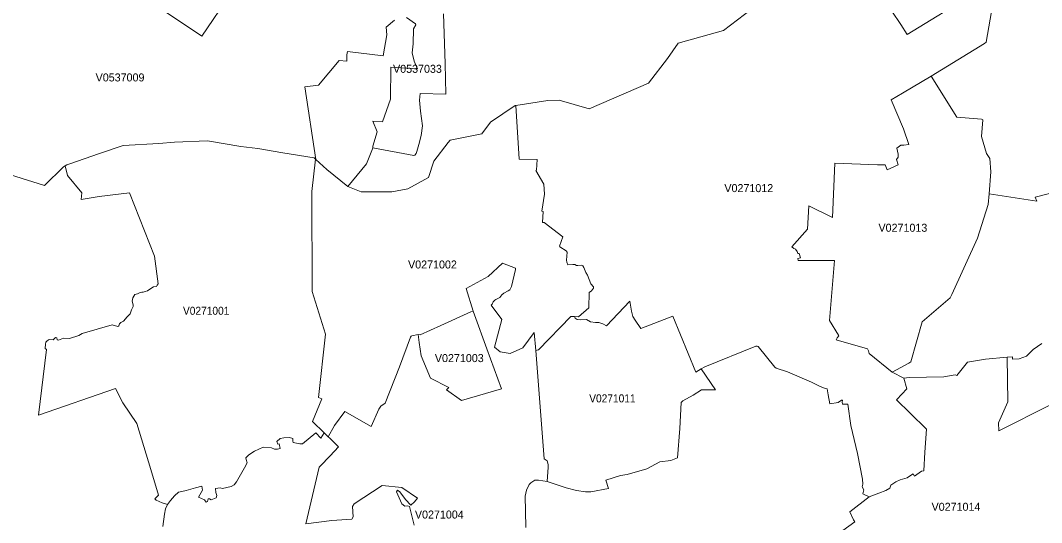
# Model space of a CAD drawing. Extents: x 369010 to 735936, y 6377141 to 6616555.
# Drawn here: x 583035 to 595790, y 6503236 to 6509510 of the extents above; entities that cross this region are included whole.
import ezdxf
from ezdxf.enums import TextEntityAlignment as Align

# ---------------------------------------------------------------- set-up
doc = ezdxf.new("R2010")
doc.units = 0
doc.header["$LTSCALE"] = 40
doc.layers.add('3', color=7, linetype='Continuous', lineweight=13)
doc.layers.add('4', color=7, linetype='Continuous')

msp = doc.modelspace()

# ---------------------------------------------------------------- linework, layer by layer
at = {"layer": '3'}
for points in [[(584282.25, 6510000.65), (585299.1, 6509311.65), (585661.23, 6509848.38)], [(585661.23, 6509848.38), (585299.1, 6509311.65), (584282.25, 6510000.65)], [(593695.45, 6509964.23), (594031.76, 6509458.62), (594110.87, 6509331.84), (594954.28, 6509853.51)], [(594954.28, 6509853.51), (594110.87, 6509331.84), (594031.76, 6509458.62), (593695.45, 6509964.23)], [(594165.98, 6503831.82), (594184.68, 6503844.23), (594201.56, 6503815.6), (594290.27, 6503880.14), (594320.89, 6503884.28), (594332.64, 6504116.15), (594353.99, 6504401.48), (594146.62, 6504601.74), (593977.31, 6504769.56), (593979.79, 6504773.53), (594108.06, 6504908.92), (594067.34, 6505039), (593922.69, 6505113.81), (593634.71, 6505347.34), (593625.78, 6505382.09), (593614.85, 6505408.74), (593222.94, 6505519.63), (593234.86, 6505545.44), (593256.54, 6505570.1), (593253.06, 6505577.05), (593140.35, 6505759.27), (593204.9, 6506509.01), (592817.95, 6506511.99), (592749.76, 6506510.99), (592746.78, 6506533.67), (592777.4, 6506542.61), (592760.52, 6506596.06), (592746.78, 6506596.06), (592738.84, 6506621.88), (592717.99, 6506650.51), (592693.33, 6506659.45), (592670.49, 6506679.31), (592866.11, 6506903.4), (592881.01, 6507194.53), (593178.58, 6507049.05), (593208.21, 6507724.97), (593741.46, 6507707.09), (593837.46, 6507705.11), (593859.14, 6507641.72), (593997.66, 6507707.09), (593975.65, 6507771.8), (593996.51, 6507803.41), (593997.5, 6507839.16), (593981.61, 6507912.32), (594030.1, 6507951.87), (594068.67, 6507952.86), (594131.56, 6507959.82), (594063.7, 6508154.95), (593911.44, 6508516.24), (594051.95, 6508600.32), (594411.26, 6508815.14), (595078.07, 6509221.29), (595099.59, 6509237.84), (595213.46, 6509911.27)], [(595213.46, 6509911.27), (595099.59, 6509237.84), (595078.07, 6509221.29), (594411.26, 6508815.14), (594731.18, 6508301.09), (595039.84, 6508276.26), (595056.39, 6508266.33), (595039.84, 6508058.29), (595100.91, 6507847.11), (595142.29, 6507784.38), (595155.03, 6507617.06), (595134.68, 6507344.14), (595732.31, 6507250.47), (595709.31, 6507301.61), (595887.39, 6507346.13)], [(588319.22, 6509591.85), (588339.08, 6508972.7), (588347.85, 6508590.22), (588029.26, 6508595.52), (588018.83, 6508511.94), (588033.73, 6508376.22), (588055.57, 6508194), (588040.68, 6508073.02), (588009.4, 6507958), (587987.55, 6507873.59), (587977.13, 6507848.43), (587960.57, 6507827.41), (587948.49, 6507823.94), (587434.77, 6507917.28), (587434.44, 6507906.69), (587357.97, 6507716.36), (587125.61, 6507436.49), (587291.77, 6507367.97), (587674.91, 6507370.29), (587875.67, 6507404.38), (588131.54, 6507545.39), (588197.74, 6507752.11), (588376.16, 6507983.48), (588400.82, 6508012.94), (588797.36, 6508090.9), (588906.1, 6508238.36)], [(587857.63, 6509547.16), (587970.01, 6509468.88), (587971.83, 6509453.82), (587943.53, 6509403.01), (587939.22, 6509217.65), (587927.64, 6509106.1), (587954.29, 6508999.51), (587994.17, 6508905.17), (587663, 6508926.69), (587655.55, 6508527.33), (587556.41, 6508241.01), (587436.59, 6508249.28), (587489.38, 6508117.38), (587435.26, 6507937.47), (587434.77, 6507917.28), (587948.49, 6507823.94), (587960.57, 6507827.41), (587977.13, 6507848.43), (587987.55, 6507873.59), (588009.4, 6507958), (588040.68, 6508073.02), (588055.57, 6508194), (588033.73, 6508376.22), (588018.83, 6508511.94), (588029.26, 6508595.52), (588347.85, 6508590.22), (588339.08, 6508972.7), (588319.22, 6509591.85)], [(588906.1, 6508238.36), (589213.94, 6508446.23), (589222.71, 6508447.72), (589623.56, 6508510.78), (589765.56, 6508513.1), (590140.43, 6508403.2), (590878.08, 6508726.76), (591118.23, 6509034.76), (591252.12, 6509225.59), (591816.32, 6509383.32), (592166.86, 6509651.27)], [(592166.86, 6509651.27), (591816.32, 6509383.32), (591252.12, 6509225.59), (591118.23, 6509034.76), (590878.08, 6508726.76), (590140.43, 6508403.2), (589765.56, 6508513.1), (589623.56, 6508510.78), (589222.71, 6508447.72), (589265.08, 6507774.78), (589487.68, 6507773.13), (589479.4, 6507639.57), (589472.45, 6507633.77), (589572.25, 6507464.63), (589579.7, 6507339.18), (589545.94, 6507126.34), (589562.32, 6507123.03), (589554.87, 6506983.51), (589574.74, 6506983.51), (589808.1, 6506806.09), (589768.54, 6506689.08), (589771.02, 6506679.97), (589852.62, 6506630.49), (589862.55, 6506614.77), (589854.27, 6506514.14), (589860.89, 6506490.14), (589874.13, 6506454.72), (589933.05, 6506462.5), (589959.53, 6506459.19), (589980.88, 6506449.26), (589998.26, 6506449.26), (590041.13, 6506452.57), (590060.99, 6506442.64), (590071.58, 6506421.29), (590096.4, 6506361.87), (590119.41, 6506328.11), (590161.61, 6506220.87), (590192.07, 6506180.32), (590192.89, 6506165.59), (590168.23, 6506130), (590138.44, 6506112.79), (590132.65, 6505919.48), (590007.36, 6505807.27), (589957.05, 6505810.58), (589965.49, 6505788.57), (589990.98, 6505772.02), (590035.66, 6505770.36), (590107.33, 6505772.02), (590156.48, 6505743.06), (590219.21, 6505733.95), (590260.42, 6505733.95), (590311.56, 6505718.23), (590355.25, 6505696.05), (590647.04, 6506001.08), (590667.56, 6505877.28), (590685.76, 6505808.93), (590712.24, 6505765.9), (590786.06, 6505661.3), (591183.43, 6505814.88), (591471.91, 6505115.46), (591536.95, 6505155.35), (591584.12, 6505182.66), (592222.47, 6505438.36), (592238.85, 6505440.02), (592250.44, 6505435.05), (592458.81, 6505177.69), (592476.19, 6505165.28), (592614.38, 6505117.62), (592916.26, 6504988.85), (593024.17, 6504935.4), (593080.28, 6504914.71), (593112.38, 6504907.43), (593122.81, 6504832.45), (593145.81, 6504721.07), (593247.27, 6504735.14), (593290.96, 6504764.93), (593302.55, 6504764.93), (593298.41, 6504740.1), (593304.04, 6504716.27), (593370.9, 6504716.27), (593407.15, 6504448.98), (593490.39, 6504099.44), (593550.97, 6503779.85), (593556.6, 6503714.8), (593547.16, 6503681.37), (593571.33, 6503646.12), (593558.42, 6503595.97), (593634.55, 6503556.91), (593755.37, 6503605.24), (593846.39, 6503638.67), (593892.73, 6503668.3), (593907.63, 6503701.89), (593969.03, 6503744.59), (594024.64, 6503770.58), (594112.03, 6503796.56), (594165.98, 6503831.82)], [(582760.11, 6507628.48), (583337.72, 6507448.08), (583571.08, 6507680.45), (583595.24, 6507694.51), (583614.61, 6507705.93), (583666.57, 6507721.49), (584008.5, 6507841.81), (584317.17, 6507948.89), (584763.04, 6507973.06), (584959.66, 6507988.28), (585370.93, 6508006.65), (585786.85, 6507934.99), (585998.52, 6507909.83), (586312.82, 6507854.72), (586703.08, 6507791.99), (586719.79, 6507776.93), (586723.76, 6507773.13), (586585.4, 6508678.6), (586759.35, 6508702.6), (587015.88, 6509007.62), (587113.53, 6508999.35), (587113.53, 6509080.11), (587120.81, 6509121.99), (587566.01, 6509069.02), (587612.52, 6509329.69), (587605.07, 6509425.52), (587709.17, 6509511.91)], [(587709.17, 6509511.91), (587605.07, 6509425.52), (587612.52, 6509329.69), (587566.01, 6509069.02), (587120.81, 6509121.99), (587113.53, 6509080.11), (587113.53, 6508999.35), (587015.88, 6509007.62), (586759.35, 6508702.6), (586585.4, 6508678.6), (586723.76, 6507773.13), (586860.3, 6507648.83), (587125.61, 6507436.49), (587357.97, 6507716.36), (587434.44, 6507906.69), (587434.77, 6507917.28), (587435.26, 6507937.47), (587489.38, 6508117.38), (587436.59, 6508249.28), (587556.41, 6508241.01), (587655.55, 6508527.33), (587663, 6508926.69), (587994.17, 6508905.17), (587954.29, 6508999.51), (587927.64, 6509106.1), (587939.22, 6509217.65), (587943.53, 6509403.01), (587971.83, 6509453.82), (587970.01, 6509468.88), (587857.63, 6509547.16)], [(589222.71, 6508447.72), (589213.94, 6508446.23), (588906.1, 6508238.36), (588797.36, 6508090.9), (588400.82, 6508012.94), (588376.16, 6507983.48), (588197.74, 6507752.11), (588131.54, 6507545.39), (587875.67, 6507404.38), (587674.91, 6507370.29), (587291.77, 6507367.97), (587125.61, 6507436.49), (586860.3, 6507648.83), (586723.76, 6507773.13), (586719.79, 6507776.93), (586719.79, 6507776.77), (586673.95, 6507374.26), (586679.24, 6506121.4), (586845.41, 6505591.95), (586759.02, 6504800.34), (586798.24, 6504780.65), (586682.39, 6504497.64), (586829.52, 6504355.64), (586880.33, 6504309.46), (586956.79, 6504449.48), (587088.2, 6504623.26), (587416.73, 6504437.23), (587510.07, 6504652.22), (587538.7, 6504689.62), (587590.84, 6504728.02), (587771.07, 6505183.82), (587907.61, 6505553.55), (587914.23, 6505563.32), (587922.34, 6505569.11), (588002.28, 6505584.5), (588026.28, 6505583.51), (588285.79, 6505698.37), (588660.82, 6505867.18), (588690.94, 6505876.95), (588601.08, 6506159.3), (588878.29, 6506309.24), (589058.2, 6506477.07), (589217.08, 6506413.35), (589217.91, 6506399.61), (589167.43, 6506186.77), (589156.01, 6506159.79), (589146.25, 6506146.06), (589127.38, 6506132.98), (589073.59, 6506104.35), (589048.43, 6506080.68), (589024.6, 6506047.58), (588974.12, 6506023.25), (588959.39, 6506014.32), (588941.52, 6505992.3), (588929.27, 6505966.98), (588914.54, 6505953.08), (589048.93, 6505774), (588954.43, 6505427.44), (589026.25, 6505368.69), (589151.71, 6505347.5), (589308.27, 6505420.98), (589452.92, 6505610.16), (589471.79, 6505388.21), (589506.88, 6505395.83), (589909.22, 6505812.24), (589957.05, 6505810.58), (590007.36, 6505807.27), (590132.65, 6505919.48), (590138.44, 6506112.79), (590168.23, 6506130), (590192.89, 6506165.59), (590192.07, 6506180.32), (590161.61, 6506220.87), (590119.41, 6506328.11), (590096.4, 6506361.87), (590071.58, 6506421.29), (590060.99, 6506442.64), (590041.13, 6506452.57), (589998.26, 6506449.26), (589980.88, 6506449.26), (589959.53, 6506459.19), (589933.05, 6506462.5), (589874.13, 6506454.72), (589860.89, 6506490.14), (589854.27, 6506514.14), (589862.55, 6506614.77), (589852.62, 6506630.49), (589771.02, 6506679.97), (589768.54, 6506689.08), (589808.1, 6506806.09), (589574.74, 6506983.51), (589554.87, 6506983.51), (589562.32, 6507123.03), (589545.94, 6507126.34), (589579.7, 6507339.18), (589572.25, 6507464.63), (589472.45, 6507633.77), (589479.4, 6507639.57), (589487.68, 6507773.13)], [(589487.68, 6507773.13), (589265.08, 6507774.78), (589222.71, 6508447.72)], [(586438.27, 6504253.68), (586442.41, 6504237.47), (586524.66, 6504219.43), (586557.27, 6504221.08), (586722.77, 6504357.29), (586787.15, 6504291.25), (586829.52, 6504355.64), (586682.39, 6504497.64), (586798.24, 6504780.65), (586759.02, 6504800.34), (586845.41, 6505591.95), (586679.24, 6506121.4), (586673.95, 6507374.26), (586719.79, 6507776.77), (586719.79, 6507776.93), (586703.08, 6507791.99), (586312.82, 6507854.72), (585998.52, 6507909.83), (585786.85, 6507934.99), (585370.93, 6508006.65), (584959.66, 6507988.28), (584763.04, 6507973.06), (584317.17, 6507948.89), (584008.5, 6507841.81), (583666.57, 6507721.49), (583614.61, 6507705.93), (583595.24, 6507694.51)], [(583595.24, 6507694.51), (583571.08, 6507680.45), (583337.72, 6507448.08), (582760.11, 6507628.48)], [(583595.24, 6507694.51), (583621.23, 6507570.72), (583801.46, 6507357.05), (583795.67, 6507272.64), (584019.59, 6507310.87), (584399.26, 6507354.9), (584708.59, 6506566.27), (584755.42, 6506218.05), (584741.69, 6506204.32), (584733.58, 6506186.94), (584697.83, 6506181.14), (584638.91, 6506143.08), (584622.69, 6506130.33), (584593.89, 6506124.54), (584569.56, 6506112.96), (584552.35, 6506115.27), (584531.5, 6506110.81), (584499.22, 6506094.59), (584462.15, 6506086.48), (584440.3, 6506046.09), (584432.19, 6506002.23), (584442.62, 6505957.05), (584441.46, 6505935.21), (584422.93, 6505893.66), (584407.87, 6505846.33), (584367.48, 6505805.78), (584324.29, 6505754.64), (584289.53, 6505736.1), (584274.47, 6505717.57), (584263.88, 6505695.56), (584252.46, 6505686.62), (584179.14, 6505707.8), (583804.93, 6505596.92), (583764.88, 6505574.9), (583649.2, 6505536.51), (583571.24, 6505538.33), (583511, 6505516.31), (583492.96, 6505518.8), (583490.64, 6505542.46), (583471.78, 6505548.92), (583444.14, 6505520.29), (583392.83, 6505524.42), (583369.16, 6505509.03), (583353.61, 6505489.34), (583347.15, 6505464.18), (583343.01, 6505411.05), (583360.89, 6505397.32), (583260.76, 6504577.41), (584221.34, 6504910.07), (584313.36, 6504731.5), (584487.64, 6504475.13), (584662.08, 6503898.18), (584758.57, 6503580.25), (584715.04, 6503532.75), (584732.25, 6503518.19), (584804.74, 6503483.93), (584870.78, 6503464.07), (584907.69, 6503512.89), (584960.48, 6503569.66), (585010.63, 6503614.51), (585050.19, 6503626.42), (585105.63, 6503638.34), (585223.14, 6503672.6), (585299.6, 6503691.14), (585310.19, 6503640.99), (585261.37, 6503555.09), (585333.86, 6503519.51), (585355.05, 6503490.55), (585372.26, 6503498.32), (585381.36, 6503532.75), (585395.92, 6503532.75), (585418.43, 6503520.83), (585481.32, 6503545.49), (585487.94, 6503575.95), (585476.03, 6503614.18), (585472.06, 6503661.68), (585530.15, 6503669.62), (585559.11, 6503660.35), (585668.68, 6503688.16), (585702.93, 6503709.18), (585734.71, 6503744.76), (585834.84, 6503922.18), (585866.62, 6503984.91), (585854.37, 6504025.79), (585851.89, 6504046.97), (585886.15, 6504082.06), (585957.15, 6504127.74), (586067.87, 6504177.39), (586172.8, 6504169.94), (586207.89, 6504152.07), (586246.12, 6504155.38), (586280.38, 6504163.49), (586266.48, 6504220.58), (586249.43, 6504217.27), (586238.01, 6504250.71), (586280.38, 6504288.28), (586326.55, 6504295.39), (586396.73, 6504298.54), (586439.1, 6504284.8), (586438.27, 6504253.68)], [(583444.14, 6505520.29), (583471.78, 6505548.92), (583490.64, 6505542.46), (583492.96, 6505518.8), (583511, 6505516.31), (583571.24, 6505538.33), (583649.2, 6505536.51), (583764.88, 6505574.9), (583804.93, 6505596.92), (584179.14, 6505707.8), (584252.46, 6505686.62), (584263.88, 6505695.56), (584274.47, 6505717.57), (584289.53, 6505736.1), (584324.29, 6505754.64), (584367.48, 6505805.78), (584407.87, 6505846.33), (584422.93, 6505893.66), (584441.46, 6505935.21), (584442.62, 6505957.05), (584432.19, 6506002.23), (584440.3, 6506046.09), (584462.15, 6506086.48), (584499.22, 6506094.59), (584531.5, 6506110.81), (584552.35, 6506115.27), (584569.56, 6506112.96), (584593.89, 6506124.54), (584622.69, 6506130.33), (584638.91, 6506143.08), (584697.83, 6506181.14), (584733.58, 6506186.94), (584741.69, 6506204.32), (584755.42, 6506218.05), (584708.59, 6506566.27), (584399.26, 6507354.9), (584019.59, 6507310.87), (583795.67, 6507272.64), (583801.46, 6507357.05), (583621.23, 6507570.72), (583595.24, 6507694.51)], [(595887.39, 6507346.13), (595709.31, 6507301.61), (595732.31, 6507250.47), (595134.68, 6507344.14), (595123.26, 6507208.26), (594990.36, 6506791.52), (594669.44, 6506086.97), (594647.6, 6506044.6), (594299.21, 6505742.56), (594157.54, 6505242.74), (594132.72, 6505227.68), (593922.69, 6505113.81), (594067.34, 6505039), (594135.69, 6505047.94), (594568.49, 6505057.21), (594711.81, 6505083.52), (594729.19, 6505075.25), (594863.75, 6505240.25), (595087.84, 6505276.67), (595358.44, 6505303.97), (595427.62, 6505307.45), (595427.62, 6505276.17), (595510.2, 6505281.13), (595600.07, 6505316.55), (595684.32, 6505398.31), (595792.39, 6505474.28)], [(589390.86, 6503710.5), (589409.73, 6503732.68), (589460.54, 6503764.29), (589504.73, 6503767.43), (589614.13, 6503751.71), (589625.21, 6503929.13), (589628.36, 6503963.89), (589615.95, 6504009.07), (589575.07, 6504031.08), (589471.79, 6505388.21), (589452.92, 6505610.16), (589308.27, 6505420.98), (589151.71, 6505347.5), (589026.25, 6505368.69), (588954.43, 6505427.44), (589048.93, 6505774), (588914.54, 6505953.08), (588929.27, 6505966.98), (588941.52, 6505992.3), (588959.39, 6506014.32), (588974.12, 6506023.25), (589024.6, 6506047.58), (589048.43, 6506080.68), (589073.59, 6506104.35), (589127.38, 6506132.98), (589146.25, 6506146.06), (589156.01, 6506159.79), (589167.43, 6506186.77), (589217.91, 6506399.61), (589217.08, 6506413.35), (589058.2, 6506477.07), (588878.29, 6506309.24), (588601.08, 6506159.3), (588690.94, 6505876.95)], [(588690.94, 6505876.95), (588705.67, 6505832.1), (588858.76, 6505407.08), (589042.14, 6504907.26), (588542.65, 6504762.94), (588357.62, 6504895.01), (588385.92, 6504925.13), (588156.03, 6505038.5), (588040.51, 6505317.88), (588013.7, 6505485.86), (588002.28, 6505584.5), (587922.34, 6505569.11), (587914.23, 6505563.32), (587907.61, 6505553.55), (587771.07, 6505183.82), (587590.84, 6504728.02), (587538.7, 6504689.62), (587510.07, 6504652.22), (587416.73, 6504437.23), (587088.2, 6504623.26), (586956.79, 6504449.48), (586880.33, 6504309.46), (586900.52, 6504289.6), (587005.95, 6504182.35), (586903.83, 6504070.31), (586779.87, 6503939.89), (586766.3, 6503927.31), (586598.64, 6503219.95), (586924.69, 6503260.83), (587173.93, 6503279.69), (587192.47, 6503307.5), (587181.88, 6503439.41), (587201.74, 6503472.34), (587552.77, 6503700.74), (587799.54, 6503675.75), (587996.16, 6503542.35), (587957.76, 6503497.5), (587910.26, 6503455.29), (587845.71, 6503523.81), (587774.38, 6503620.3), (587744.1, 6503640), (587730.86, 6503618.98), (587800.86, 6503469.69), (587835.12, 6503440.73), (587872.03, 6503444.7), (587894.54, 6503436.76), (587951.31, 6503204.56)], [(584815.17, 6503187.34), (584835.03, 6503340.43), (584845.62, 6503407.79), (584870.78, 6503464.07), (584804.74, 6503483.93), (584732.25, 6503518.19), (584715.04, 6503532.75), (584758.57, 6503580.25), (584662.08, 6503898.18), (584487.64, 6504475.13), (584313.36, 6504731.5), (584221.34, 6504910.07), (583260.76, 6504577.41), (583360.89, 6505397.32), (583343.01, 6505411.05), (583347.15, 6505464.18), (583353.61, 6505489.34), (583369.16, 6505509.03), (583392.83, 6505524.42), (583444.14, 6505520.29)], [(595792.39, 6505474.28), (595684.32, 6505398.31), (595600.07, 6505316.55), (595510.2, 6505281.13), (595427.62, 6505276.17), (595427.62, 6505307.45), (595358.44, 6505303.97), (595369.03, 6504744.24), (595252.68, 6504481.58), (595255.99, 6504384.27), (595902.78, 6504705.35)], [(593145.81, 6504721.07), (593122.81, 6504832.45), (593112.38, 6504907.43), (593080.28, 6504914.71), (593024.17, 6504935.4), (592916.26, 6504988.85), (592614.38, 6505117.62), (592476.19, 6505165.28), (592458.81, 6505177.69), (592250.44, 6505435.05), (592238.85, 6505440.02), (592222.47, 6505438.36), (591584.12, 6505182.66), (591536.95, 6505155.35)], [(595902.78, 6504705.35), (595255.99, 6504384.27), (595252.68, 6504481.58), (595369.03, 6504744.24), (595358.44, 6505303.97), (595087.84, 6505276.67), (594863.75, 6505240.25), (594729.19, 6505075.25), (594711.81, 6505083.52), (594568.49, 6505057.21), (594135.69, 6505047.94), (594067.34, 6505039), (594108.06, 6504908.92), (593979.79, 6504773.53), (593977.31, 6504769.56), (594146.62, 6504601.74), (594353.99, 6504401.48), (594332.64, 6504116.15), (594320.89, 6503884.28), (594290.27, 6503880.14), (594201.56, 6503815.6), (594184.68, 6503844.23), (594165.98, 6503831.82), (594112.03, 6503796.56), (594024.64, 6503770.58), (593969.03, 6503744.59), (593907.63, 6503701.89), (593892.73, 6503668.3), (593846.39, 6503638.67), (593755.37, 6503605.24), (593634.55, 6503556.91), (593396.72, 6503369.23), (593440.91, 6503268.94), (593455.8, 6503246.59), (593308.01, 6503137.86)], [(591536.95, 6505155.35), (591714.87, 6504896.67), (591541.58, 6504894.19), (591438.48, 6504828.98), (591309.05, 6504755.49), (591288.36, 6504735.8), (591269.5, 6504412.4), (591242.35, 6504046.64), (591159.77, 6504013.37), (591020.41, 6503993.84), (590860.37, 6503906.62), (590615.42, 6503836.95), (590528.37, 6503823.87), (590345.16, 6503765.28), (590382.06, 6503663.99), (590161.12, 6503620.47), (590091.44, 6503622.62), (589979.39, 6503637.84), (589849.8, 6503670.45), (589614.13, 6503751.71), (589504.73, 6503767.43), (589460.54, 6503764.29), (589409.73, 6503732.68), (589390.86, 6503710.5), (589355.94, 6503640.82), (589338.56, 6503566.35), (589344.85, 6503377.84), (589346.51, 6503175.1)], [(593308.01, 6503137.86), (593455.8, 6503246.59), (593440.91, 6503268.94), (593396.72, 6503369.23), (593634.55, 6503556.91), (593558.42, 6503595.97), (593571.33, 6503646.12), (593547.16, 6503681.37), (593556.6, 6503714.8), (593550.97, 6503779.85), (593490.39, 6504099.44), (593407.15, 6504448.98), (593370.9, 6504716.27), (593304.04, 6504716.27), (593298.41, 6504740.1), (593302.55, 6504764.93), (593290.96, 6504764.93), (593247.27, 6504735.14), (593145.81, 6504721.07)], [(587951.31, 6503204.56), (587894.54, 6503436.76), (587872.03, 6503444.7), (587835.12, 6503440.73), (587800.86, 6503469.69), (587730.86, 6503618.98), (587744.1, 6503640), (587774.38, 6503620.3), (587845.71, 6503523.81), (587910.26, 6503455.29), (587957.76, 6503497.5), (587996.16, 6503542.35), (587799.54, 6503675.75), (587552.77, 6503700.74), (587201.74, 6503472.34), (587181.88, 6503439.41), (587192.47, 6503307.5), (587173.93, 6503279.69), (586924.69, 6503260.83), (586598.64, 6503219.95), (586766.3, 6503927.31), (586779.87, 6503939.89), (586903.83, 6504070.31), (587005.95, 6504182.35), (586900.52, 6504289.6), (586880.33, 6504309.46), (586829.52, 6504355.64), (586787.15, 6504291.25), (586722.77, 6504357.29), (586557.27, 6504221.08), (586524.66, 6504219.43), (586442.41, 6504237.47), (586438.27, 6504253.68), (586439.1, 6504284.8), (586396.73, 6504298.54), (586326.55, 6504295.39), (586280.38, 6504288.28), (586238.01, 6504250.71), (586249.43, 6504217.27), (586266.48, 6504220.58), (586280.38, 6504163.49), (586246.12, 6504155.38), (586207.89, 6504152.07), (586172.8, 6504169.94), (586067.87, 6504177.39), (585957.15, 6504127.74), (585886.15, 6504082.06), (585851.89, 6504046.97), (585854.37, 6504025.79), (585866.62, 6503984.91), (585834.84, 6503922.18), (585734.71, 6503744.76), (585702.93, 6503709.18), (585668.68, 6503688.16), (585559.11, 6503660.35), (585530.15, 6503669.62), (585472.06, 6503661.68), (585476.03, 6503614.18), (585487.94, 6503575.95), (585481.32, 6503545.49), (585418.43, 6503520.83), (585395.92, 6503532.75), (585381.36, 6503532.75), (585372.26, 6503498.32), (585355.05, 6503490.55), (585333.86, 6503519.51), (585261.37, 6503555.09), (585310.19, 6503640.99), (585299.6, 6503691.14), (585223.14, 6503672.6), (585105.63, 6503638.34), (585050.19, 6503626.42), (585010.63, 6503614.51), (584960.48, 6503569.66), (584907.69, 6503512.89), (584870.78, 6503464.07)], [(589346.51, 6503175.1), (589344.85, 6503377.84), (589338.56, 6503566.35), (589355.94, 6503640.82), (589390.86, 6503710.5)], [(584870.78, 6503464.07), (584845.62, 6503407.79), (584835.03, 6503340.43), (584815.17, 6503187.34)]]:
    msp.add_lwpolyline(points, dxfattribs=at)
for points in [[(594411.26, 6508815.14), (594051.95, 6508600.32), (593911.44, 6508516.24), (594063.7, 6508154.95), (594131.56, 6507959.82), (594068.67, 6507952.86), (594030.1, 6507951.87), (593981.61, 6507912.32), (593997.5, 6507839.16), (593996.51, 6507803.41), (593975.65, 6507771.8), (593997.66, 6507707.09), (593859.14, 6507641.72), (593837.46, 6507705.11), (593741.46, 6507707.09), (593208.21, 6507724.97), (593178.58, 6507049.05), (592881.01, 6507194.53), (592866.11, 6506903.4), (592670.49, 6506679.31), (592693.33, 6506659.45), (592717.99, 6506650.51), (592738.84, 6506621.88), (592746.78, 6506596.06), (592760.52, 6506596.06), (592777.4, 6506542.61), (592746.78, 6506533.67), (592749.76, 6506510.99), (592817.95, 6506511.99), (593204.9, 6506509.01), (593140.35, 6505759.27), (593253.06, 6505577.05), (593256.54, 6505570.1), (593234.86, 6505545.44), (593222.94, 6505519.63), (593614.85, 6505408.74), (593625.78, 6505382.09), (593634.71, 6505347.34), (593922.69, 6505113.81), (594132.72, 6505227.68), (594157.54, 6505242.74), (594299.21, 6505742.56), (594647.6, 6506044.6), (594669.44, 6506086.97), (594990.36, 6506791.52), (595123.26, 6507208.26), (595134.68, 6507344.14), (595155.03, 6507617.06), (595142.29, 6507784.38), (595100.91, 6507847.11), (595039.84, 6508058.29), (595056.39, 6508266.33), (595039.84, 6508276.26), (594731.18, 6508301.09)], [(589957.05, 6505810.58), (589909.22, 6505812.24), (589506.88, 6505395.83), (589471.79, 6505388.21), (589575.07, 6504031.08), (589615.95, 6504009.07), (589628.36, 6503963.89), (589625.21, 6503929.13), (589614.13, 6503751.71), (589849.8, 6503670.45), (589979.39, 6503637.84), (590091.44, 6503622.62), (590161.12, 6503620.47), (590382.06, 6503663.99), (590345.16, 6503765.28), (590528.37, 6503823.87), (590615.42, 6503836.95), (590860.37, 6503906.62), (591020.41, 6503993.84), (591159.77, 6504013.37), (591242.35, 6504046.64), (591269.5, 6504412.4), (591288.36, 6504735.8), (591309.05, 6504755.49), (591438.48, 6504828.98), (591541.58, 6504894.19), (591714.87, 6504896.67), (591536.95, 6505155.35), (591471.91, 6505115.46), (591183.43, 6505814.88), (590786.06, 6505661.3), (590712.24, 6505765.9), (590685.76, 6505808.93), (590667.56, 6505877.28), (590647.04, 6506001.08), (590355.25, 6505696.05), (590311.56, 6505718.23), (590260.42, 6505733.95), (590219.21, 6505733.95), (590156.48, 6505743.06), (590107.33, 6505772.02), (590035.66, 6505770.36), (589990.98, 6505772.02), (589965.49, 6505788.57)], [(588690.94, 6505876.95), (588660.82, 6505867.18), (588285.79, 6505698.37), (588026.28, 6505583.51), (588002.28, 6505584.5), (588013.7, 6505485.86), (588040.51, 6505317.88), (588156.03, 6505038.5), (588385.92, 6504925.13), (588357.62, 6504895.01), (588542.65, 6504762.94), (589042.14, 6504907.26), (588858.76, 6505407.08), (588705.67, 6505832.1)]]:
    msp.add_lwpolyline(points, close=True, dxfattribs=at)

# ---------------------------------------------------------------- texts
at = {"layer": '4'}
for s, p in [('V0537033', (587994.17, 6508855.17)), ('V0537009', (584279.33, 6508747.53)), ('V0271012', (592132.61, 6507364.88)), ('V0271013', (594057.3, 6506869.68)), ('V0271002', (588181.48, 6506410.75)), ('V0271003', (588516.58, 6505241.44)), ('V0271014', (594720.5, 6503383.78)), ('V0271004', (588267.23, 6503286.99))]:
    msp.add_text(s, height=100, dxfattribs=at).set_placement(p, align=Align.CENTER)
at = {"layer": '4', "width": 0.95}
for s, p in [('V0271001', (585355.06, 6505832.77)), ('V0271011', (590429.44, 6504738.17))]:
    msp.add_text(s, height=100, dxfattribs=at).set_placement(p, align=Align.CENTER)

doc.saveas('drawing.dxf')
